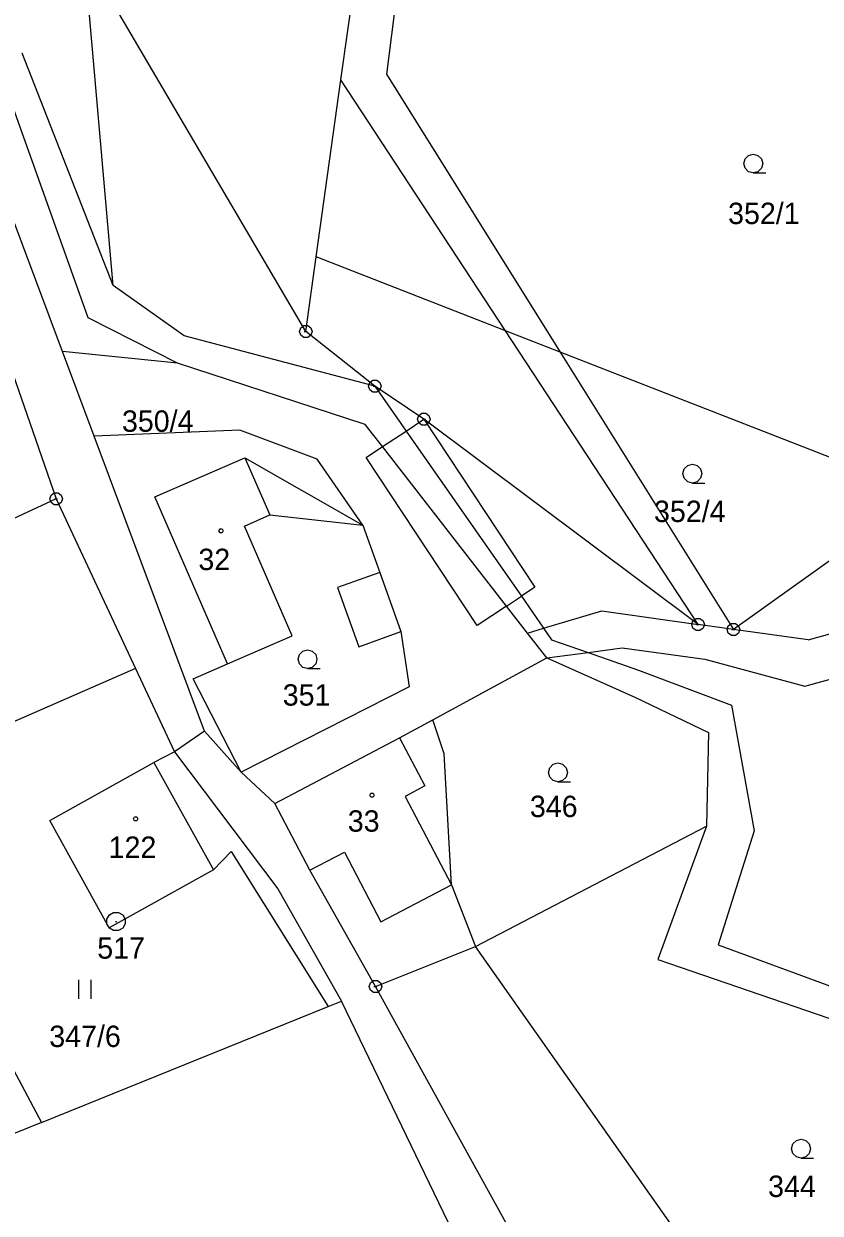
# Model space of a CAD drawing. Extents: x -694465 to -690527, y -983694 to -978978.
# Drawn here: x -693682.1 to -693618.8, y -981377.5 to -981283 of the extents above; entities that cross this region are included whole.
import ezdxf

# ---------------------------------------------------------------- set-up
doc = ezdxf.new("R2010")
doc.units = 0
for name, color, linetype in [('Vrstva 1', 7, 'Continuous'), ('Vrstva 17', 7, 'Continuous'), ('Vrstva 18', 7, 'Continuous'), ('Vrstva 19', 7, 'Continuous'), ('Vrstva 24', 7, 'Continuous'), ('Vrstva 25', 7, 'Continuous')]:
    doc.layers.add(name, color=color, linetype=linetype)

msp = doc.modelspace()

# ---------------------------------------------------------------- linework, layer by layer
at = {"layer": 'Vrstva 1'}
for points in [[(-693656.919, -981287.396), (-693655.27, -981275.62)], [(-693651.924, -981276.087), (-693653.293, -981286.967)], [(-693659.72, -981307.41), (-693677.33, -981277.39)], [(-693675.04, -981303.75), (-693677.33, -981277.39)], [(-693679.07, -981308.989), (-693688.7, -981283.27)], [(-693675.04, -981303.75), (-693682.28, -981285.28)], [(-693653.293, -981286.967), (-693639.5, -981309.039)], [(-693677.01, -981306.33), (-693683.78, -981287.37)], [(-693658.89, -981301.47), (-693656.919, -981287.396)], [(-693643.837, -981307.346), (-693656.919, -981287.396)], [(-693690.48, -981289.29), (-693679.57, -981320.71)], [(-693659.72, -981307.41), (-693658.89, -981301.47)], [(-693643.837, -981307.346), (-693658.89, -981301.47)], [(-693669.4, -981307.76), (-693675.04, -981303.75)], [(-693669.93, -981309.93), (-693677.01, -981306.33)], [(-693654.23, -981311.75), (-693669.4, -981307.76)], [(-693654.23, -981311.75), (-693659.72, -981307.41)], [(-693639.5, -981309.039), (-693643.837, -981307.346)], [(-693628.53, -981330.69), (-693643.837, -981307.346)], [(-693676.548, -981315.726), (-693679.07, -981308.989)], [(-693669.93, -981309.93), (-693679.07, -981308.989)], [(-693610.6, -981320.32), (-693639.5, -981309.039)], [(-693639.5, -981309.039), (-693625.72, -981331.09)], [(-693655, -981314.8), (-693669.93, -981309.93)], [(-693650.33, -981314.38), (-693654.23, -981311.75)], [(-693654.23, -981311.75), (-693651.74, -981315.32)], [(-693651.74, -981315.32), (-693650.33, -981314.38)], [(-693628.53, -981330.69), (-693650.33, -981314.38)], [(-693650.33, -981314.38), (-693641.5, -981327.73)], [(-693655.19, -981322.79), (-693658.811, -981317.564), (-693664.969, -981315.253), (-693676.548, -981315.726)], [(-693653.62, -981316.56), (-693655, -981314.8)], [(-693653.62, -981316.56), (-693651.74, -981315.32)], [(-693651.74, -981315.32), (-693642.58, -981328.45)], [(-693667.77, -981339.17), (-693676.548, -981315.726)], [(-693654.93, -981317.43), (-693653.62, -981316.56)], [(-693643.76, -981329.23), (-693653.62, -981316.56)], [(-693671.72, -981320.56), (-693664.56, -981317.44)], [(-693664.56, -981317.44), (-693655.19, -981322.79)], [(-693664.56, -981317.44), (-693662.58, -981321.99)], [(-693646.09, -981330.77), (-693654.93, -981317.43)], [(-693679.57, -981320.71), (-693726.29, -981342.43)], [(-693679.57, -981320.71), (-693673.26, -981334.18)], [(-693665.94, -981333.83), (-693671.72, -981320.56)], [(-693610.6, -981320.32), (-693625.72, -981331.09)], [(-693664.6, -981322.87), (-693662.58, -981321.99)], [(-693660.8, -981331.59), (-693664.6, -981322.87)], [(-693662.58, -981321.99), (-693655.19, -981322.79)], [(-693655.19, -981322.79), (-693653.84, -981326.56)], [(-693619.77, -981331.92), (-693592.81, -981324.5)], [(-693653.84, -981326.56), (-693657.2, -981327.76)], [(-693653.84, -981326.56), (-693652.15, -981331.25)], [(-693657.2, -981327.76), (-693655.51, -981332.47)], [(-693643.76, -981329.23), (-693642.58, -981328.45)], [(-693641.5, -981327.73), (-693642.58, -981328.45)], [(-693642.58, -981328.45), (-693640.81, -981330.99)], [(-693643.76, -981329.23), (-693646.09, -981330.77)], [(-693642.09, -981331.37), (-693643.76, -981329.23)], [(-693640.81, -981330.99), (-693636.19, -981329.62)], [(-693636.19, -981329.62), (-693628.53, -981330.69)], [(-693655.51, -981332.47), (-693652.15, -981331.25)], [(-693652.15, -981331.25), (-693651.51, -981335.66)], [(-693642.09, -981331.37), (-693640.81, -981330.99)], [(-693640.55, -981333.35), (-693642.09, -981331.37)], [(-693640.81, -981330.99), (-693640.17, -981331.9)], [(-693625.72, -981331.09), (-693628.53, -981330.69)], [(-693619.77, -981331.92), (-693625.72, -981331.09)], [(-693665.94, -981333.83), (-693660.8, -981331.59)], [(-693640.17, -981331.9), (-693637.26, -981332.92)], [(-693640.55, -981333.35), (-693637.26, -981332.92)], [(-693637.26, -981332.92), (-693634.56, -981332.56)], [(-693637.26, -981332.92), (-693633.26, -981334.31)], [(-693634.56, -981332.56), (-693627.99, -981333.45)], [(-693620.05, -981335.6), (-693609.59, -981332.72)], [(-693673.26, -981334.18), (-693694.91, -981343.65)], [(-693673.26, -981334.18), (-693670.15, -981340.8)], [(-693668.66, -981335.02), (-693665.94, -981333.83)], [(-693649.61, -981338.28), (-693640.55, -981333.35)], [(-693640.55, -981333.35), (-693633.56, -981336.47)], [(-693627.99, -981333.45), (-693620.05, -981335.6)], [(-693664.85, -981342.42), (-693668.66, -981335.02)], [(-693633.26, -981334.31), (-693625.87, -981337.1)], [(-693651.51, -981335.66), (-693664.85, -981342.42)], [(-693633.56, -981336.47), (-693627.69, -981339.28)], [(-693625.87, -981337.1), (-693624.08, -981347.08)], [(-693652.27, -981339.71), (-693649.61, -981338.28)], [(-693648.71, -981340.96), (-693649.61, -981338.28)], [(-693667.77, -981339.17), (-693670.15, -981340.8)], [(-693664.85, -981342.42), (-693667.77, -981339.17)], [(-693662.19, -981344.92), (-693652.27, -981339.71)], [(-693652.27, -981339.71), (-693650.26, -981343.52)], [(-693627.69, -981339.28), (-693627.85, -981346.72)], [(-693670.15, -981340.8), (-693671.79, -981341.67)], [(-693670.15, -981340.8), (-693661.93, -981351.7)], [(-693667.06, -981350.19), (-693675.34, -981354.8), (-693680.08, -981346.27), (-693671.79, -981341.67)], [(-693671.79, -981341.67), (-693667.06, -981350.19)], [(-693648.14, -981351.38), (-693648.71, -981340.96)], [(-693662.19, -981344.92), (-693664.85, -981342.42)], [(-693694.91, -981343.65), (-693680.73, -981370.26)], [(-693650.26, -981343.52), (-693651.83, -981344.35)], [(-693651.83, -981344.35), (-693648.14, -981351.38)], [(-693659.4, -981350.23), (-693662.19, -981344.92)], [(-693646.22, -981356.28), (-693627.85, -981346.72)], [(-693627.85, -981346.72), (-693631.73, -981357.32)], [(-693624.08, -981347.08), (-693626.94, -981356.15)], [(-693667.06, -981350.19), (-693665.66, -981348.74)], [(-693665.66, -981348.74), (-693657.93, -981361.05)], [(-693659.4, -981350.23), (-693656.65, -981348.78)], [(-693656.65, -981348.78), (-693653.74, -981354.33)], [(-693654.18, -981359.47), (-693659.4, -981350.23)], [(-693661.93, -981351.7), (-693656.89, -981360.62)], [(-693653.74, -981354.33), (-693648.14, -981351.38)], [(-693648.14, -981351.38), (-693646.22, -981356.28)], [(-693654.18, -981359.47), (-693646.22, -981356.28)], [(-693619.5, -981394.21), (-693646.22, -981356.28)], [(-693626.94, -981356.15), (-693612.16, -981361.58)], [(-693631.73, -981357.32), (-693613.66, -981363.51)], [(-693643.22, -981379.27), (-693654.18, -981359.47)], [(-693657.93, -981361.05), (-693656.89, -981360.62)], [(-693643.96, -981387.36), (-693656.89, -981360.62)], [(-693680.73, -981370.26), (-693657.93, -981361.05)], [(-693680.73, -981370.26), (-693703.69, -981379.54)]]:
    msp.add_lwpolyline(points, dxfattribs=at)
at = {"layer": 'Vrstva 24'}
for points in [[(-693659.566, -981306.934), (-693659.316, -981307.116), (-693659.22, -981307.41), (-693659.316, -981307.704), (-693659.566, -981307.886), (-693659.874, -981307.886), (-693660.124, -981307.704), (-693660.22, -981307.41), (-693660.124, -981307.116), (-693659.874, -981306.934)], [(-693654.076, -981311.274), (-693653.826, -981311.456), (-693653.73, -981311.75), (-693653.826, -981312.044), (-693654.076, -981312.226), (-693654.384, -981312.226), (-693654.634, -981312.044), (-693654.73, -981311.75), (-693654.634, -981311.456), (-693654.384, -981311.274)], [(-693650.176, -981313.904), (-693649.926, -981314.086), (-693649.83, -981314.38), (-693649.926, -981314.674), (-693650.176, -981314.856), (-693650.484, -981314.856), (-693650.734, -981314.674), (-693650.83, -981314.38), (-693650.734, -981314.086), (-693650.484, -981313.904)], [(-693679.416, -981320.234), (-693679.166, -981320.416), (-693679.07, -981320.71), (-693679.166, -981321.004), (-693679.416, -981321.186), (-693679.724, -981321.186), (-693679.974, -981321.004), (-693680.07, -981320.71), (-693679.974, -981320.416), (-693679.724, -981320.234)], [(-693628.376, -981330.214), (-693628.126, -981330.396), (-693628.03, -981330.69), (-693628.126, -981330.984), (-693628.376, -981331.166), (-693628.684, -981331.166), (-693628.934, -981330.984), (-693629.03, -981330.69), (-693628.934, -981330.396), (-693628.684, -981330.214)], [(-693625.566, -981330.614), (-693625.316, -981330.796), (-693625.22, -981331.09), (-693625.316, -981331.384), (-693625.566, -981331.566), (-693625.874, -981331.566), (-693626.124, -981331.384), (-693626.22, -981331.09), (-693626.124, -981330.796), (-693625.874, -981330.614)], [(-693674.606, -981353.576), (-693674.27, -981353.77), (-693674.076, -981354.106), (-693674.076, -981354.494), (-693674.27, -981354.83), (-693674.606, -981355.024), (-693674.994, -981355.024), (-693675.33, -981354.83), (-693675.524, -981354.494), (-693675.524, -981354.106), (-693675.33, -981353.77), (-693674.994, -981353.576)], [(-693654.026, -981358.994), (-693653.776, -981359.176), (-693653.68, -981359.47), (-693653.776, -981359.764), (-693654.026, -981359.946), (-693654.334, -981359.946), (-693654.584, -981359.764), (-693654.68, -981359.47), (-693654.584, -981359.176), (-693654.334, -981358.994)]]:
    msp.add_lwpolyline(points, close=True, dxfattribs=at)
for points in [[(-693659.839, -981307.41), (-693659.6, -981307.41)], [(-693654.349, -981311.75), (-693654.11, -981311.75)], [(-693650.449, -981314.38), (-693650.21, -981314.38)], [(-693679.689, -981320.71), (-693679.45, -981320.71)], [(-693628.649, -981330.69), (-693628.41, -981330.69)], [(-693625.839, -981331.09), (-693625.6, -981331.09)], [(-693674.85, -981354.3), (-693674.75, -981354.3)], [(-693654.299, -981359.47), (-693654.06, -981359.47)]]:
    msp.add_lwpolyline(points, dxfattribs=at)
at = {"layer": 'Vrstva 25'}
for points in [[(-693624.14, -981294.81), (-693624.515, -981294.709), (-693624.789, -981294.435), (-693624.89, -981294.06), (-693624.789, -981293.685), (-693624.515, -981293.411), (-693624.14, -981293.31), (-693623.765, -981293.411), (-693623.491, -981293.685), (-693623.39, -981294.06), (-693623.491, -981294.435), (-693623.765, -981294.709), (-693624.14, -981294.81), (-693623.14, -981294.811)], [(-693628.98, -981319.45), (-693629.355, -981319.349), (-693629.629, -981319.075), (-693629.73, -981318.7), (-693629.629, -981318.325), (-693629.355, -981318.051), (-693628.98, -981317.95), (-693628.605, -981318.051), (-693628.331, -981318.325), (-693628.23, -981318.7), (-693628.331, -981319.075), (-693628.605, -981319.349), (-693628.98, -981319.45), (-693627.98, -981319.451)], [(-693659.58, -981334.2), (-693659.955, -981334.099), (-693660.229, -981333.825), (-693660.33, -981333.45), (-693660.229, -981333.075), (-693659.955, -981332.801), (-693659.58, -981332.7), (-693659.205, -981332.801), (-693658.931, -981333.075), (-693658.83, -981333.45), (-693658.931, -981333.825), (-693659.205, -981334.099), (-693659.58, -981334.2), (-693658.58, -981334.201)], [(-693639.67, -981343.2), (-693640.045, -981343.099), (-693640.319, -981342.825), (-693640.42, -981342.45), (-693640.319, -981342.075), (-693640.045, -981341.801), (-693639.67, -981341.7), (-693639.295, -981341.801), (-693639.021, -981342.075), (-693638.92, -981342.45), (-693639.021, -981342.825), (-693639.295, -981343.099), (-693639.67, -981343.2), (-693638.67, -981343.201)], [(-693677.78, -981358.94), (-693677.78, -981360.44)], [(-693676.78, -981360.44), (-693676.78, -981358.94)], [(-693620.34, -981373.1), (-693620.715, -981372.999), (-693620.989, -981372.725), (-693621.09, -981372.35), (-693620.989, -981371.975), (-693620.715, -981371.701), (-693620.34, -981371.6), (-693619.965, -981371.701), (-693619.691, -981371.975), (-693619.59, -981372.35), (-693619.691, -981372.725), (-693619.965, -981372.999), (-693620.34, -981373.1), (-693619.34, -981373.101)]]:
    msp.add_lwpolyline(points, dxfattribs=at)
for points in [[(-693666.363, -981323.098), (-693666.275, -981323.25), (-693666.363, -981323.402), (-693666.537, -981323.402), (-693666.625, -981323.25), (-693666.537, -981323.098)], [(-693654.373, -981344.108), (-693654.285, -981344.26), (-693654.373, -981344.412), (-693654.547, -981344.412), (-693654.635, -981344.26), (-693654.547, -981344.108)], [(-693673.163, -981345.988), (-693673.075, -981346.14), (-693673.163, -981346.292), (-693673.337, -981346.292), (-693673.425, -981346.14), (-693673.337, -981345.988)]]:
    msp.add_lwpolyline(points, close=True, dxfattribs=at)

# ---------------------------------------------------------------- texts
at = {"layer": 'Vrstva 17'}
msp.add_text('517', height=1.7, dxfattribs=at).set_placement((-693676.298, -981357.25))
at = {"layer": 'Vrstva 18'}
for s, p in [('352/1', (-693626.143, -981298.87)), ('350/4', (-693674.334, -981315.38)), ('352/4', (-693632.033, -981322.55)), ('351', (-693661.55, -981337.14)), ('346', (-693641.901, -981346)), ('347/6', (-693680.113, -981364.27)), ('344', (-693622.961, -981376.19))]:
    msp.add_text(s, height=1.7, dxfattribs=at).set_placement(p)
at = {"layer": 'Vrstva 19'}
for s, p in [('32', (-693668.256, -981326.37)), ('33', (-693656.379, -981347.16)), ('122', (-693675.393, -981349.24))]:
    msp.add_text(s, height=1.7, dxfattribs=at).set_placement(p)

doc.saveas('drawing.dxf')
